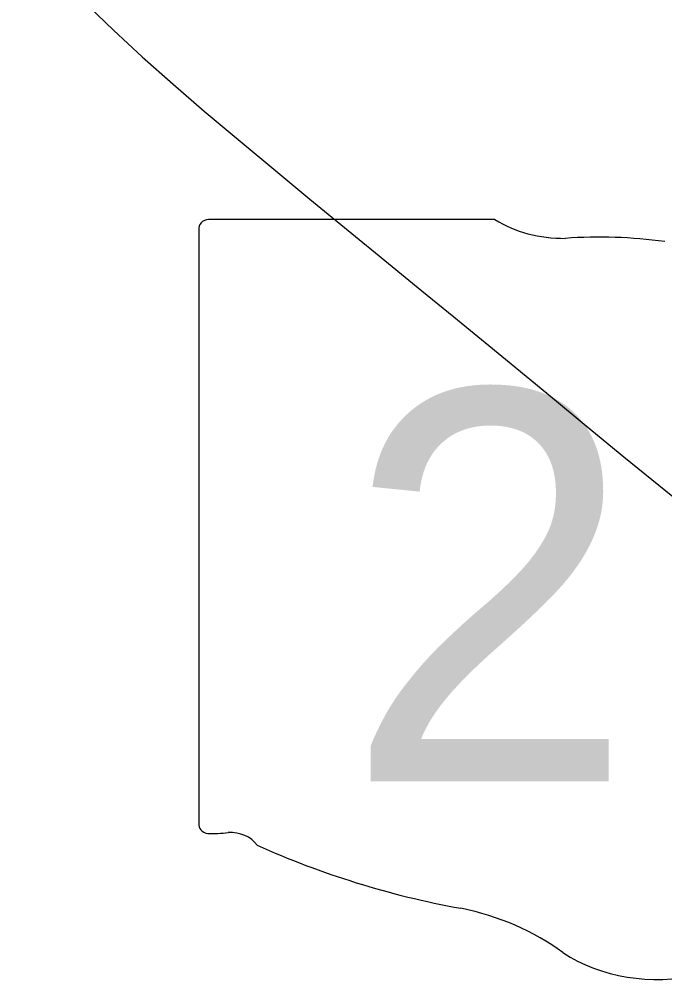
# Model space of a CAD drawing. Extents: x -1.2 to 34, y -8.5 to 22.
# Drawn here: x 6.1784 to 6.3959, y 17.3792 to 17.7049 of the extents above; entities that cross this region are included whole.
import ezdxf

# ---------------------------------------------------------------- set-up
doc = ezdxf.new("R2010")
doc.units = 0
for name, color, linetype in [('GM_X_State_Location', 7, 'Continuous'), ('GM_X_State_Route', 7, 'Continuous'), ('GM_X_State_Shield', 7, 'Continuous')]:
    doc.layers.add(name, color=color, linetype=linetype)

msp = doc.modelspace()

# ---------------------------------------------------------------- linework, layer by layer
at = {"layer": 'GM_X_State_Route'}
msp.add_line((6.29841, 17.62623), (6.30286, 17.62261), dxfattribs=at)
for points in [[(6.17838, 17.73287), (6.18913, 17.72186), (6.19896, 17.71208), (6.21018, 17.7013), (6.21983, 17.69232), (6.23028, 17.6831), (6.24072, 17.67397), (6.27628, 17.64429), (6.29297, 17.63068), (6.29841, 17.62623)], [(6.30286, 17.62261), (6.31409, 17.61346), (6.32486, 17.60469)], [(6.32486, 17.60469), (6.34224, 17.59038), (6.35814, 17.57731), (6.36948, 17.56789)], [(6.36948, 17.56789), (6.38215, 17.55745), (6.41754, 17.52886), (6.41834, 17.52823)]]:
    msp.add_lwpolyline(points, dxfattribs=at)
at = {"layer": 'GM_X_State_Shield'}
for p, q in [((6.33869, 17.63751), (6.24217, 17.63751)), ((6.23893, 17.63407), (6.23893, 17.43395))]:
    msp.add_line(p, q, dxfattribs=at)
for centre, major_axis, start_param, end_param in [((6.2427, 17.63449), (0.00382, 0), 1.712693, 3.28349), ((6.36168, 17.66074), (0.03703, 0), 4.042523, 4.731795), ((6.37396, 17.52516), (0.13295, 0), 1.404758, 1.657858), ((6.24274, 17.43351), (0.00385, 0), 3.00124, 4.508301), ((6.24332, 17.45398), (0.0294, 0), 4.665946, 4.897461), ((6.24934, 17.4224), (0.0106, 0), 0.519207, 1.627899), ((6.38316, 17.6022), (0.2524, 0), 4.195997, 4.488961), ((6.30791, 17.34404), (0.07897, 0), 0.823519, 1.323587), ((6.39332, 17.42141), (0.05011, 0), 4.026481, 4.996735)]:
    msp.add_ellipse(centre, major_axis=major_axis, ratio=0.8, start_param=start_param, end_param=end_param, dxfattribs=at)

# ---------------------------------------------------------------- texts
at = {"layer": 'GM_X_State_Location'}
msp.add_text('212', height=0.000189, rotation=0, dxfattribs=at).set_placement((6.33316, 17.50693))
at = {"layer": 'GM_X_State_Shield'}
msp.add_text('212', height=0.131836, dxfattribs=at).set_placement((6.28792, 17.44806))

doc.saveas('drawing.dxf')
